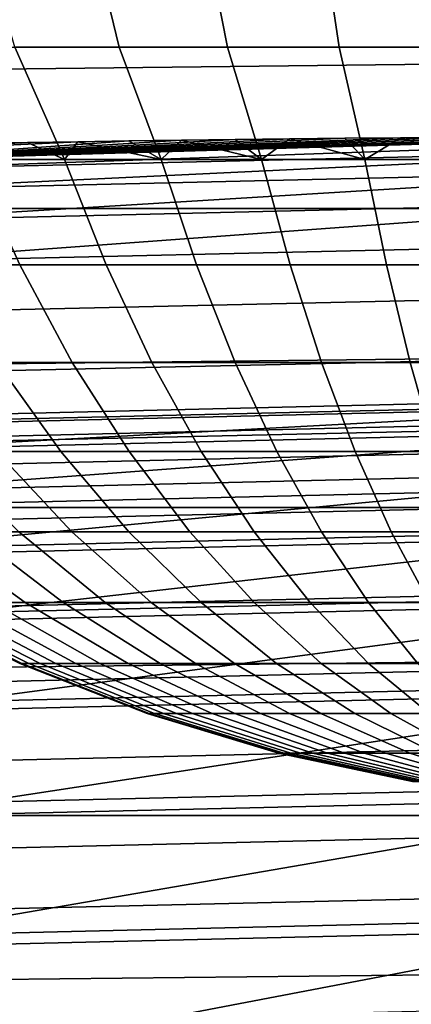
# Model space of a CAD drawing. Header units: metres. Extents: x -109 to 109, y -342 to 66.
# Tile 338 of 512: x -0.811 to -0.334, y 20.26 to 21.461. Entities that reach past the tile are written whole.
import ezdxf

# ---------------------------------------------------------------- set-up
doc = ezdxf.new("R2010")
doc.units = ezdxf.units.M
doc.layers.add('solid_K_24_62_16_000B91', color=7, linetype='CONTINUOUS')

msp = doc.modelspace()

# ---------------------------------------------------------------- linework, layer by layer
at = {"layer": 'solid_K_24_62_16_000B91'}
for points in [[(15.283257, 21.583902, 84.926178), (-15.283264, 21.583897, 84.926178), (-15.772194, 21.230322, 84.926178)], [(15.772186, 21.230328, 84.926178), (15.283257, 21.583902, 84.926178), (-15.772194, 21.230322, 84.926178)], [(-0.858079, 21.571323, -25.952951), (-0.724606, 21.571323, -25.88612), (-0.689579, 21.427015, -25.96245), (-0.816622, 21.427015, -26.02599)], [(-0.724606, 21.571323, -25.88612), (-0.585974, 21.571323, -25.83078), (-0.557637, 21.427015, -25.909836), (-0.689579, 21.427015, -25.96245)], [(-0.585974, 21.571323, -25.83078), (-0.44317, 21.571323, -25.787323), (-0.421732, 21.427015, -25.868523), (-0.557637, 21.427015, -25.909836)], [(-0.44317, 21.571323, -25.787323), (-0.297212, 21.571323, -25.75606), (-0.282831, 21.427015, -25.8388), (-0.421732, 21.427015, -25.868523)], [(-0.937862, 21.427015, -26.100002), (-0.816622, 21.427015, -26.02599), (-0.756462, 21.290215, -26.10218), (-0.869309, 21.290215, -26.169424)], [(-0.816622, 21.427015, -26.02599), (-0.689579, 21.427015, -25.96245), (-0.638447, 21.290215, -26.044487), (-0.756462, 21.290215, -26.10218)], [(-0.689579, 21.427015, -25.96245), (-0.557637, 21.427015, -25.909836), (-0.516071, 21.290215, -25.996737), (-0.638447, 21.290215, -26.044487)], [(-0.557637, 21.427015, -25.909836), (-0.421732, 21.427015, -25.868523), (-0.39017, 21.290215, -25.959253), (-0.516071, 21.290215, -25.996737)], [(-0.421732, 21.427015, -25.868523), (-0.282831, 21.427015, -25.8388), (-0.261604, 21.290215, -25.932297), (-0.39017, 21.290215, -25.959253)], [(-0.998438, 21.277843, -29.41346), (-1.014104, 21.288721, -29.262819), (0, 21.318186, -29.110363), (0, 21.312862, -29.262819)], [(-0.069706, 21.318127, -29.108812), (0, 21.318186, -29.110363), (-1.014104, 21.288721, -29.262819)], [(-0.139327, 21.317947, -29.104145), (-0.069706, 21.318127, -29.108812), (-1.014104, 21.288721, -29.262819)], [(-0.20888, 21.317652, -29.096359), (-0.139327, 21.317947, -29.104145), (-1.014104, 21.288721, -29.262819)], [(-0.277976, 21.317242, -29.085484), (-0.20888, 21.317652, -29.096359), (-1.014104, 21.288721, -29.262819)], [(-0.346566, 21.316725, -29.071526), (-0.277976, 21.317242, -29.085484), (-1.014104, 21.288721, -29.262819)], [(-0.261604, 21.290215, -29.067703), (-0.277976, 21.317242, -29.085484), (-0.346566, 21.316725, -29.071526)], [(-0.740101, 21.311872, -28.924976), (-0.677745, 21.31279, -28.956398), (-1.014104, 21.288721, -29.262819), (-1.173523, 21.291246, -28.956398)], [(-0.801392, 21.311054, -28.890709), (-0.740101, 21.311872, -28.924976), (-1.173523, 21.291246, -28.956398)], [(-0.861692, 21.310377, -28.853573), (-0.801392, 21.311054, -28.890709), (-1.173523, 21.291246, -28.956398)], [(-0.414544, 21.316107, -29.054504), (-0.346566, 21.316725, -29.071526), (-1.014104, 21.288721, -29.262819)], [(-0.481793, 21.315393, -29.034439), (-0.414544, 21.316107, -29.054504), (-1.014104, 21.288721, -29.262819)], [(-0.548257, 21.314594, -29.011337), (-0.481793, 21.315393, -29.034439), (-1.014104, 21.288721, -29.262819)], [(-0.613569, 21.313723, -28.985327), (-0.548257, 21.314594, -29.011337), (-1.014104, 21.288721, -29.262819)], [(-0.677745, 21.31279, -28.956398), (-0.613569, 21.313723, -28.985327), (-1.014104, 21.288721, -29.262819)], [(-0.998438, 21.277843, -29.41346), (0, 21.312862, -29.262819), (0, 21.301256, -29.41346)], [(-0.869309, 21.290215, -28.830576), (-0.756462, 21.290215, -28.89782), (-0.801392, 21.311054, -28.890709), (-0.861692, 21.310377, -28.853573)], [(-0.756462, 21.290215, -28.89782), (-0.740101, 21.311872, -28.924976), (-0.801392, 21.311054, -28.890709)], [(-0.756462, 21.290215, -28.89782), (-0.638447, 21.290215, -28.955513), (-0.740101, 21.311872, -28.924976)], [(-0.638447, 21.290215, -28.955513), (-0.677745, 21.31279, -28.956398), (-0.740101, 21.311872, -28.924976)], [(-0.638447, 21.290215, -28.955513), (-0.613569, 21.313723, -28.985327), (-0.677745, 21.31279, -28.956398)], [(-0.638447, 21.290215, -28.955513), (-0.516071, 21.290215, -29.003263), (-0.613569, 21.313723, -28.985327)], [(-0.516071, 21.290215, -29.003263), (-0.548257, 21.314594, -29.011337), (-0.613569, 21.313723, -28.985327)], [(-0.516071, 21.290215, -29.003263), (-0.481793, 21.315393, -29.034439), (-0.548257, 21.314594, -29.011337)], [(-0.516071, 21.290215, -29.003263), (-0.39017, 21.290215, -29.040747), (-0.481793, 21.315393, -29.034439)], [(-0.39017, 21.290215, -29.040747), (-0.414544, 21.316107, -29.054504), (-0.481793, 21.315393, -29.034439)], [(-0.39017, 21.290215, -29.040747), (-0.346566, 21.316725, -29.071526), (-0.414544, 21.316107, -29.054504)], [(-0.39017, 21.290215, -29.040747), (-0.261604, 21.290215, -29.067703), (-0.346566, 21.316725, -29.071526)], [(-0.998438, 21.277843, -29.41346), (0, 21.301256, -29.41346), (0, 21.300964, -29.415899), (-0.997279, 21.253145, -29.565153)], [(0, 21.300964, -29.415899), (0, 21.276531, -29.565153), (-0.997279, 21.253145, -29.565153)], [(-0.810894, 21.161873, -28.741165), (-0.70563, 21.161873, -28.80389), (-0.756462, 21.290215, -28.89782), (-0.869309, 21.290215, -28.830576)], [(-0.70563, 21.161873, -26.19611), (-0.810894, 21.161873, -26.258835), (-0.869309, 21.290215, -26.169424), (-0.756462, 21.290215, -26.10218)], [(-0.70563, 21.161873, -28.80389), (-0.595545, 21.161873, -28.857706), (-0.638447, 21.290215, -28.955513), (-0.756462, 21.290215, -28.89782)], [(-0.595545, 21.161873, -26.142294), (-0.70563, 21.161873, -26.19611), (-0.756462, 21.290215, -26.10218), (-0.638447, 21.290215, -26.044487)], [(-0.595545, 21.161873, -28.857706), (-0.481393, 21.161873, -28.90225), (-0.516071, 21.290215, -29.003263), (-0.638447, 21.290215, -28.955513)], [(-0.481393, 21.161873, -26.09775), (-0.595545, 21.161873, -26.142294), (-0.638447, 21.290215, -26.044487), (-0.516071, 21.290215, -25.996737)], [(-0.481393, 21.161873, -28.90225), (-0.363952, 21.161873, -28.937214), (-0.39017, 21.290215, -29.040747), (-0.516071, 21.290215, -29.003263)], [(-0.363952, 21.161873, -26.062786), (-0.481393, 21.161873, -26.09775), (-0.516071, 21.290215, -25.996737), (-0.39017, 21.290215, -25.959253)], [(-0.363952, 21.161873, -28.937214), (-0.244025, 21.161873, -28.962358), (-0.261604, 21.290215, -29.067703), (-0.39017, 21.290215, -29.040747)], [(-0.244025, 21.161873, -26.037642), (-0.363952, 21.161873, -26.062786), (-0.39017, 21.290215, -25.959253), (-0.261604, 21.290215, -25.932297)], [(-0.997279, 21.253145, -29.565153), (0, 21.276531, -29.565153), (0, 21.276062, -29.56741), (-0.995518, 21.215611, -29.714186)], [(0, 21.276062, -29.56741), (0, 21.238955, -29.714186), (-0.995518, 21.215611, -29.714186)], [(-0.995518, 21.215611, -29.714186), (0, 21.238955, -29.714186), (0, 21.23834, -29.716246), (-0.993167, 21.165514, -29.859468)], [(0, 21.23834, -29.716246), (0, 21.18807, -29.861326), (-0.993167, 21.165514, -29.859468)], [(15.772186, 21.230328, 84.926178), (-15.772194, 21.230322, 84.926178), (-16.252853, 20.86578, 84.926178)], [(16.252846, 20.865786, 84.926178), (15.772186, 21.230328, 84.926178), (-16.252853, 20.86578, 84.926178)], [(-0.993167, 21.165514, -29.859468), (0, 21.18807, -29.861326), (0, 21.125618, -30.001595), (-0.990244, 21.103218, -29.999943)], [(-0.838674, 21.042889, -28.577528), (-0.746828, 21.042889, -28.643105), (-0.810894, 21.161873, -28.741165), (-0.910619, 21.161873, -28.669964)], [(-0.746828, 21.042889, -26.356895), (-0.838674, 21.042889, -26.422472), (-0.910619, 21.161873, -26.330036), (-0.810894, 21.161873, -26.258835)], [(-0.746828, 21.042889, -28.643105), (-0.64988, 21.042889, -28.700874), (-0.70563, 21.161873, -28.80389), (-0.810894, 21.161873, -28.741165)], [(-0.64988, 21.042889, -26.299126), (-0.746828, 21.042889, -26.356895), (-0.810894, 21.161873, -26.258835), (-0.70563, 21.161873, -26.19611)], [(-0.64988, 21.042889, -28.700874), (-0.548493, 21.042889, -28.750439), (-0.595545, 21.161873, -28.857706), (-0.70563, 21.161873, -28.80389)], [(-0.548493, 21.042889, -26.249561), (-0.64988, 21.042889, -26.299126), (-0.70563, 21.161873, -26.19611), (-0.595545, 21.161873, -26.142294)], [(-0.548493, 21.042889, -28.750439), (-0.44336, 21.042889, -28.791462), (-0.481393, 21.161873, -28.90225), (-0.595545, 21.161873, -28.857706)], [(-0.44336, 21.042889, -26.208538), (-0.548493, 21.042889, -26.249561), (-0.595545, 21.161873, -26.142294), (-0.481393, 21.161873, -26.09775)], [(-0.44336, 21.042889, -28.791462), (-0.335197, 21.042889, -28.823664), (-0.363952, 21.161873, -28.937214), (-0.481393, 21.161873, -28.90225)], [(-0.335197, 21.042889, -26.176336), (-0.44336, 21.042889, -26.208538), (-0.481393, 21.161873, -26.09775), (-0.363952, 21.161873, -26.062786)], [(-0.335197, 21.042889, -28.823664), (-0.224745, 21.042889, -28.846823), (-0.244025, 21.161873, -28.962358), (-0.363952, 21.161873, -28.937214)], [(-0.224745, 21.042889, -26.153177), (-0.335197, 21.042889, -26.176336), (-0.363952, 21.161873, -26.062786), (-0.244025, 21.161873, -26.037642)], [(-0.990244, 21.103218, -29.999943), (0, 21.125618, -30.001595), (0, 21.051439, -30.136028), (-0.98677, 21.029179, -30.134586)], [(-0.98677, 21.029179, -30.134586), (0, 21.051439, -30.136028), (0, 20.966074, -30.263653), (-0.98277, 20.943937, -30.262415)], [(-0.839013, 20.93409, -28.411411), (-0.760884, 20.93409, -28.477583), (-0.838674, 21.042889, -28.577528), (-0.924791, 21.042889, -28.504591)], [(-0.760884, 20.93409, -26.522417), (-0.839013, 20.93409, -26.588589), (-0.924791, 21.042889, -26.495409), (-0.838674, 21.042889, -26.422472)], [(-0.760884, 20.93409, -28.477583), (-0.677557, 20.93409, -28.537079), (-0.746828, 21.042889, -28.643105), (-0.838674, 21.042889, -28.577528)], [(-0.677557, 20.93409, -26.462921), (-0.760884, 20.93409, -26.522417), (-0.838674, 21.042889, -26.422472), (-0.746828, 21.042889, -26.356895)], [(-0.677557, 20.93409, -28.537079), (-0.589602, 20.93409, -28.589489), (-0.64988, 21.042889, -28.700874), (-0.746828, 21.042889, -28.643105)], [(-0.589602, 20.93409, -26.410511), (-0.677557, 20.93409, -26.462921), (-0.746828, 21.042889, -26.356895), (-0.64988, 21.042889, -26.299126)], [(-0.589602, 20.93409, -28.589489), (-0.497618, 20.93409, -28.634457), (-0.548493, 21.042889, -28.750439), (-0.64988, 21.042889, -28.700874)], [(-0.497618, 20.93409, -26.365543), (-0.589602, 20.93409, -26.410511), (-0.64988, 21.042889, -26.299126), (-0.548493, 21.042889, -26.249561)], [(-0.497618, 20.93409, -28.634457), (-0.402236, 20.93409, -28.671675), (-0.44336, 21.042889, -28.791462), (-0.548493, 21.042889, -28.750439)], [(-0.402236, 20.93409, -26.328325), (-0.497618, 20.93409, -26.365543), (-0.548493, 21.042889, -26.249561), (-0.44336, 21.042889, -26.208538)], [(-0.402236, 20.93409, -28.671675), (-0.304106, 20.93409, -28.70089), (-0.335197, 21.042889, -28.823664), (-0.44336, 21.042889, -28.791462)], [(-0.304106, 20.93409, -26.29911), (-0.402236, 20.93409, -26.328325), (-0.44336, 21.042889, -26.208538), (-0.335197, 21.042889, -26.176336)], [(-0.304106, 20.93409, -28.70089), (-0.203899, 20.93409, -28.721899), (-0.224745, 21.042889, -28.846823), (-0.335197, 21.042889, -28.823664)], [(-0.203899, 20.93409, -26.278101), (-0.304106, 20.93409, -26.29911), (-0.335197, 21.042889, -26.176336), (-0.224745, 21.042889, -26.153177)], [(0.268949, 20.998278, -44.640511), (0, 21, -63), (-0.99922, 20.976213, -63), (0, 21, -44.650002)], [(0, 20.990211, -63.279659), (-0.998755, 20.966436, -63.279659), (-0.99922, 20.976213, -63), (0, 21, -63)], [(0, 21, -37.150002), (0, 21, -44.650002), (-0.99922, 20.976213, -63)], [(-0.99922, 20.976213, -33), (0, 21, -33), (0, 21, -37.150002), (-0.99922, 20.976213, -63)], [(-0.998895, 20.969391, -32.834843), (0, 20.99317, -32.834843), (0, 21, -33), (-0.99922, 20.976213, -33)], [(-0.997921, 20.94894, -32.670647), (0, 20.972696, -32.670647), (0, 20.99317, -32.834843), (-0.998895, 20.969391, -32.834843)], [(-0.998755, 20.966436, -63.279659), (0, 20.990211, -63.279659), (0, 20.989809, -63.285358), (-0.99732, 20.936314, -63.563889)], [(0, 20.989809, -63.285358), (0, 20.960054, -63.563889), (-0.99732, 20.936314, -63.563889)], [(-0.996304, 20.915003, -32.508709), (0, 20.938719, -32.508709), (0, 20.972696, -32.670647), (-0.997921, 20.94894, -32.670647)], [(-0.99732, 20.936314, -63.563889), (0, 20.960054, -63.563889), (0, 20.959286, -63.56926), (-0.994922, 20.885994, -63.845238)], [(0, 20.959286, -63.56926), (0, 20.909678, -63.845238), (-0.994922, 20.885994, -63.845238)], [(-0.98277, 20.943937, -30.262415), (0, 20.966074, -30.263653), (0, 20.871052, -30.382496), (-0.978273, 20.848112, -30.382496)], [(-0.994056, 20.867811, -32.350132), (0, 20.891474, -32.350132), (0, 20.938719, -32.508709), (-0.996304, 20.915003, -32.508709)], [(-0.81188, 20.836231, -28.247389), (-0.747388, 20.836231, -28.31188), (-0.839013, 20.93409, -28.411411), (-0.911411, 20.93409, -28.339014)], [(-0.747388, 20.836231, -26.68812), (-0.81188, 20.836231, -26.752611), (-0.911411, 20.93409, -26.660986), (-0.839013, 20.93409, -26.588589)], [(-0.747388, 20.836231, -28.31188), (-0.677791, 20.836231, -28.370825), (-0.760884, 20.93409, -28.477583), (-0.839013, 20.93409, -28.411411)], [(-0.677791, 20.836231, -26.629175), (-0.747388, 20.836231, -26.68812), (-0.839013, 20.93409, -26.588589), (-0.760884, 20.93409, -26.522417)], [(-0.677791, 20.836231, -28.370825), (-0.603564, 20.836231, -28.423822), (-0.677557, 20.93409, -28.537079), (-0.760884, 20.93409, -28.477583)], [(-0.603564, 20.836231, -26.576178), (-0.677791, 20.836231, -26.629175), (-0.760884, 20.93409, -26.522417), (-0.677557, 20.93409, -26.462921)], [(-0.603564, 20.836231, -28.423822), (-0.525213, 20.836231, -28.470509), (-0.589602, 20.93409, -28.589489), (-0.677557, 20.93409, -28.537079)], [(-0.525213, 20.836231, -26.529491), (-0.603564, 20.836231, -26.576178), (-0.677557, 20.93409, -26.462921), (-0.589602, 20.93409, -26.410511)], [(-0.525213, 20.836231, -28.470509), (-0.443276, 20.836231, -28.510567), (-0.497618, 20.93409, -28.634457), (-0.589602, 20.93409, -28.589489)], [(-0.443276, 20.836231, -26.489433), (-0.525213, 20.836231, -26.529491), (-0.589602, 20.93409, -26.410511), (-0.497618, 20.93409, -26.365543)], [(-0.443276, 20.836231, -28.510567), (-0.35831, 20.836231, -28.54372), (-0.402236, 20.93409, -28.671675), (-0.497618, 20.93409, -28.634457)], [(-0.35831, 20.836231, -26.45628), (-0.443276, 20.836231, -26.489433), (-0.497618, 20.93409, -26.365543), (-0.402236, 20.93409, -26.328325)], [(-0.35831, 20.836231, -28.54372), (-0.270896, 20.836231, -28.569744), (-0.304106, 20.93409, -28.70089), (-0.402236, 20.93409, -28.671675)], [(-0.270896, 20.836231, -26.430256), (-0.35831, 20.836231, -26.45628), (-0.402236, 20.93409, -26.328325), (-0.304106, 20.93409, -26.29911)], [(-0.994922, 20.885994, -63.845238), (0, 20.909678, -63.845238), (0, 20.908588, -63.850262), (-0.991576, 20.815733, -64.122269)], [(0, 20.908588, -63.850262), (0, 20.839336, -64.122269), (-0.991576, 20.815733, -64.122269)], [(-0.991192, 20.807686, -32.196003), (0, 20.831282, -32.196003), (0, 20.891474, -32.350132), (-0.994056, 20.867811, -32.350132)], [(16.252846, 20.865786, 84.926178), (-16.252853, 20.86578, 84.926178), (-16.725183, 20.490314, 84.926178)], [(16.725176, 20.490322, 84.926178), (16.252846, 20.865786, 84.926178), (-16.725183, 20.490314, 84.926178)], [(-0.978273, 20.848112, -30.382496), (0, 20.871052, -30.382496), (0, 20.765226, -30.493958), (-0.973313, 20.742403, -30.493958)], [(-0.991576, 20.815733, -64.122269), (0, 20.839336, -64.122269), (0, 20.837973, -64.12693), (-0.987296, 20.725891, -64.393578)], [(0, 20.837973, -64.12693), (0, 20.749393, -64.393578), (-0.987296, 20.725891, -64.393578)], [(-0.987732, 20.735041, -32.047379), (0, 20.758554, -32.047379), (0, 20.831282, -32.196003), (-0.991192, 20.807686, -32.196003)], [(-0.844767, 20.75, -27.957165), (-0.804129, 20.75, -28.025364), (-0.923823, 20.836231, -28.103563), (-0.970509, 20.836231, -28.025213)], [(-0.804129, 20.75, -26.974636), (-0.844767, 20.75, -27.042835), (-0.970509, 20.836231, -26.974787), (-0.923823, 20.836231, -26.896437)], [(-0.804129, 20.75, -28.025364), (-0.757998, 20.75, -28.089973), (-0.870826, 20.836231, -28.177792), (-0.923823, 20.836231, -28.103563)], [(-0.757998, 20.75, -26.910027), (-0.804129, 20.75, -26.974636), (-0.923823, 20.836231, -26.896437), (-0.870826, 20.836231, -26.822208)], [(-0.757998, 20.75, -28.089973), (-0.70669, 20.75, -28.150555), (-0.81188, 20.836231, -28.247389), (-0.870826, 20.836231, -28.177792)], [(-0.70669, 20.75, -26.849445), (-0.757998, 20.75, -26.910027), (-0.870826, 20.836231, -26.822208), (-0.81188, 20.836231, -26.752611)], [(-0.70669, 20.75, -28.150555), (-0.650554, 20.75, -28.20669), (-0.747388, 20.836231, -28.31188), (-0.81188, 20.836231, -28.247389)], [(-0.650554, 20.75, -26.79331), (-0.70669, 20.75, -26.849445), (-0.81188, 20.836231, -26.752611), (-0.747388, 20.836231, -26.68812)], [(-0.650554, 20.75, -28.20669), (-0.589974, 20.75, -28.257999), (-0.677791, 20.836231, -28.370825), (-0.747388, 20.836231, -28.31188)], [(-0.589974, 20.75, -26.742001), (-0.650554, 20.75, -26.79331), (-0.747388, 20.836231, -26.68812), (-0.677791, 20.836231, -26.629175)], [(-0.589974, 20.75, -28.257999), (-0.525364, 20.75, -28.304129), (-0.603564, 20.836231, -28.423822), (-0.677791, 20.836231, -28.370825)], [(-0.525364, 20.75, -26.695871), (-0.589974, 20.75, -26.742001), (-0.677791, 20.836231, -26.629175), (-0.603564, 20.836231, -26.576178)], [(-0.525364, 20.75, -28.304129), (-0.457165, 20.75, -28.344767), (-0.525213, 20.836231, -28.470509), (-0.603564, 20.836231, -28.423822)], [(-0.457165, 20.75, -26.655233), (-0.525364, 20.75, -26.695871), (-0.603564, 20.836231, -26.576178), (-0.525213, 20.836231, -26.529491)], [(-0.457165, 20.75, -28.344767), (-0.385843, 20.75, -28.379635), (-0.443276, 20.836231, -28.510567), (-0.525213, 20.836231, -28.470509)], [(-0.385843, 20.75, -26.620365), (-0.457165, 20.75, -26.655233), (-0.525213, 20.836231, -26.529491), (-0.443276, 20.836231, -26.489433)], [(-0.385843, 20.75, -28.379635), (-0.311886, 20.75, -28.408493), (-0.35831, 20.836231, -28.54372), (-0.443276, 20.836231, -28.510567)], [(-0.311886, 20.75, -26.591507), (-0.385843, 20.75, -26.620365), (-0.443276, 20.836231, -26.489433), (-0.35831, 20.836231, -26.45628)], [(-0.311886, 20.75, -28.408493), (-0.235798, 20.75, -28.431145), (-0.270896, 20.836231, -28.569744), (-0.35831, 20.836231, -28.54372)], [(-0.235798, 20.75, -26.568855), (-0.311886, 20.75, -26.591507), (-0.35831, 20.836231, -26.45628), (-0.270896, 20.836231, -26.430256)], [(-0.973313, 20.742403, -30.493958), (0, 20.765226, -30.493958), (0, 20.65028, -30.595985), (-0.967925, 20.627583, -30.595985)], [(-0.983699, 20.650373, -31.905273), (0, 20.67379, -31.905273), (0, 20.758554, -32.047379), (-0.987732, 20.735041, -32.047379)], [(-0.987296, 20.725891, -64.393578), (0, 20.749393, -64.393578), (0, 20.747799, -64.397858), (-0.982105, 20.616926, -64.657761)], [(0, 20.747799, -64.397858), (0, 20.640306, -64.657761), (-0.982105, 20.616926, -64.657761)], [(-0.810868, 20.675995, -27.5), (-0.808098, 20.675995, -27.566961), (-0.957256, 20.75, -27.579321), (-0.960537, 20.75, -27.5)], [(-0.808098, 20.675995, -27.433039), (-0.810868, 20.675995, -27.5), (-0.960537, 20.75, -27.5), (-0.957256, 20.75, -27.420679)], [(-0.808098, 20.675995, -27.566961), (-0.799808, 20.675995, -27.633465), (-0.947436, 20.75, -27.658098), (-0.957256, 20.75, -27.579321)], [(-0.799808, 20.675995, -27.366535), (-0.808098, 20.675995, -27.433039), (-0.957256, 20.75, -27.420679), (-0.947436, 20.75, -27.341902)], [(-0.799808, 20.675995, -27.633465), (-0.786055, 20.675995, -27.699057), (-0.931145, 20.75, -27.735798), (-0.947436, 20.75, -27.658098)], [(-0.786055, 20.675995, -27.300943), (-0.799808, 20.675995, -27.366535), (-0.947436, 20.75, -27.341902), (-0.931145, 20.75, -27.264202)], [(-0.786055, 20.675995, -27.699057), (-0.766933, 20.675995, -27.763288), (-0.908492, 20.75, -27.811886), (-0.931145, 20.75, -27.735798)], [(-0.766933, 20.675995, -27.236712), (-0.786055, 20.675995, -27.300943), (-0.931145, 20.75, -27.264202), (-0.908492, 20.75, -27.188114)], [(-0.766933, 20.675995, -27.763288), (-0.742571, 20.675995, -27.825722), (-0.879634, 20.75, -27.885843), (-0.908492, 20.75, -27.811886)], [(-0.742571, 20.675995, -27.174278), (-0.766933, 20.675995, -27.236712), (-0.908492, 20.75, -27.188114), (-0.879634, 20.75, -27.114157)], [(-0.742571, 20.675995, -27.825722), (-0.713137, 20.675995, -27.885931), (-0.844767, 20.75, -27.957165), (-0.879634, 20.75, -27.885843)], [(-0.713137, 20.675995, -27.114069), (-0.742571, 20.675995, -27.174278), (-0.879634, 20.75, -27.114157), (-0.844767, 20.75, -27.042835)], [(-0.713137, 20.675995, -27.885931), (-0.678831, 20.675995, -27.943502), (-0.804129, 20.75, -28.025364), (-0.844767, 20.75, -27.957165)], [(-0.678831, 20.675995, -27.056498), (-0.713137, 20.675995, -27.114069), (-0.844767, 20.75, -27.042835), (-0.804129, 20.75, -26.974636)], [(-0.678831, 20.675995, -27.943502), (-0.639888, 20.675995, -27.998045), (-0.757998, 20.75, -28.089973), (-0.804129, 20.75, -28.025364)], [(-0.639888, 20.675995, -27.001955), (-0.678831, 20.675995, -27.056498), (-0.804129, 20.75, -26.974636), (-0.757998, 20.75, -26.910027)], [(-0.639888, 20.675995, -27.998045), (-0.596575, 20.675995, -28.049185), (-0.70669, 20.75, -28.150555), (-0.757998, 20.75, -28.089973)], [(-0.596575, 20.675995, -26.950815), (-0.639888, 20.675995, -27.001955), (-0.757998, 20.75, -26.910027), (-0.70669, 20.75, -26.849445)], [(-0.596575, 20.675995, -28.049185), (-0.549186, 20.675995, -28.096575), (-0.650554, 20.75, -28.20669), (-0.70669, 20.75, -28.150555)], [(-0.549186, 20.675995, -26.903425), (-0.596575, 20.675995, -26.950815), (-0.70669, 20.75, -26.849445), (-0.650554, 20.75, -26.79331)], [(-0.549186, 20.675995, -28.096575), (-0.498045, 20.675995, -28.139889), (-0.589974, 20.75, -28.257999), (-0.650554, 20.75, -28.20669)], [(-0.498045, 20.675995, -26.860111), (-0.549186, 20.675995, -26.903425), (-0.650554, 20.75, -26.79331), (-0.589974, 20.75, -26.742001)], [(-0.498045, 20.675995, -28.139889), (-0.443503, 20.675995, -28.178831), (-0.525364, 20.75, -28.304129), (-0.589974, 20.75, -28.257999)], [(-0.443503, 20.675995, -26.821169), (-0.498045, 20.675995, -26.860111), (-0.589974, 20.75, -26.742001), (-0.525364, 20.75, -26.695871)], [(-0.443503, 20.675995, -28.178831), (-0.38593, 20.675995, -28.213137), (-0.457165, 20.75, -28.344767), (-0.525364, 20.75, -28.304129)], [(-0.38593, 20.675995, -26.786863), (-0.443503, 20.675995, -26.821169), (-0.525364, 20.75, -26.695871), (-0.457165, 20.75, -26.655233)], [(-0.38593, 20.675995, -28.213137), (-0.325722, 20.675995, -28.242571), (-0.385843, 20.75, -28.379635), (-0.457165, 20.75, -28.344767)], [(-0.325722, 20.675995, -26.757429), (-0.38593, 20.675995, -26.786863), (-0.457165, 20.75, -26.655233), (-0.385843, 20.75, -26.620365)], [(-0.325722, 20.675995, -28.242571), (-0.263288, 20.675995, -28.266933), (-0.311886, 20.75, -28.408493), (-0.385843, 20.75, -28.379635)], [(-0.263288, 20.675995, -26.733067), (-0.325722, 20.675995, -26.757429), (-0.385843, 20.75, -26.620365), (-0.311886, 20.75, -26.591507)], [(-0.97912, 20.554262, -31.770662), (0, 20.57757, -31.770662), (0, 20.67379, -31.905273), (-0.983699, 20.650373, -31.905273)], [(-0.655547, 20.614731, -27.5), (-0.653308, 20.614731, -27.554134), (-0.808098, 20.675995, -27.566961), (-0.810868, 20.675995, -27.5)], [(-0.653308, 20.614731, -27.445866), (-0.655547, 20.614731, -27.5), (-0.810868, 20.675995, -27.5), (-0.808098, 20.675995, -27.433039)], [(-0.653308, 20.614731, -27.554134), (-0.646606, 20.614731, -27.607899), (-0.799808, 20.675995, -27.633465), (-0.808098, 20.675995, -27.566961)], [(-0.646606, 20.614731, -27.392101), (-0.653308, 20.614731, -27.445866), (-0.808098, 20.675995, -27.433039), (-0.799808, 20.675995, -27.366535)], [(-0.646606, 20.614731, -27.607899), (-0.635488, 20.614731, -27.660927), (-0.786055, 20.675995, -27.699057), (-0.799808, 20.675995, -27.633465)], [(-0.635488, 20.614731, -27.339073), (-0.646606, 20.614731, -27.392101), (-0.799808, 20.675995, -27.366535), (-0.786055, 20.675995, -27.300943)], [(-0.635488, 20.614731, -27.660927), (-0.620028, 20.614731, -27.712856), (-0.766933, 20.675995, -27.763288), (-0.786055, 20.675995, -27.699057)], [(-0.620028, 20.614731, -27.287144), (-0.635488, 20.614731, -27.339073), (-0.786055, 20.675995, -27.300943), (-0.766933, 20.675995, -27.236712)], [(-0.620028, 20.614731, -27.712856), (-0.600333, 20.614731, -27.76333), (-0.742571, 20.675995, -27.825722), (-0.766933, 20.675995, -27.763288)], [(-0.600333, 20.614731, -27.23667), (-0.620028, 20.614731, -27.287144), (-0.766933, 20.675995, -27.236712), (-0.742571, 20.675995, -27.174278)], [(-0.600333, 20.614731, -27.76333), (-0.576536, 20.614731, -27.812006), (-0.713137, 20.675995, -27.885931), (-0.742571, 20.675995, -27.825722)], [(-0.576536, 20.614731, -27.187994), (-0.600333, 20.614731, -27.23667), (-0.742571, 20.675995, -27.174278), (-0.713137, 20.675995, -27.114069)], [(-0.576536, 20.614731, -27.812006), (-0.548802, 20.614731, -27.858551), (-0.678831, 20.675995, -27.943502), (-0.713137, 20.675995, -27.885931)], [(-0.548802, 20.614731, -27.141449), (-0.576536, 20.614731, -27.187994), (-0.713137, 20.675995, -27.114069), (-0.678831, 20.675995, -27.056498)], [(-0.548802, 20.614731, -27.858551), (-0.517319, 20.614731, -27.902645), (-0.639888, 20.675995, -27.998045), (-0.678831, 20.675995, -27.943502)], [(-0.517319, 20.614731, -27.097355), (-0.548802, 20.614731, -27.141449), (-0.678831, 20.675995, -27.056498), (-0.639888, 20.675995, -27.001955)], [(-0.517319, 20.614731, -27.902645), (-0.482302, 20.614731, -27.943991), (-0.596575, 20.675995, -28.049185), (-0.639888, 20.675995, -27.998045)], [(-0.482302, 20.614731, -27.056009), (-0.517319, 20.614731, -27.097355), (-0.639888, 20.675995, -27.001955), (-0.596575, 20.675995, -26.950815)], [(-0.482302, 20.614731, -27.943991), (-0.44399, 20.614731, -27.982302), (-0.549186, 20.675995, -28.096575), (-0.596575, 20.675995, -28.049185)], [(-0.44399, 20.614731, -27.017698), (-0.482302, 20.614731, -27.056009), (-0.596575, 20.675995, -26.950815), (-0.549186, 20.675995, -26.903425)], [(-0.44399, 20.614731, -27.982302), (-0.402645, 20.614731, -28.017319), (-0.498045, 20.675995, -28.139889), (-0.549186, 20.675995, -28.096575)], [(-0.402645, 20.614731, -26.982681), (-0.44399, 20.614731, -27.017698), (-0.549186, 20.675995, -26.903425), (-0.498045, 20.675995, -26.860111)], [(-0.402645, 20.614731, -28.017319), (-0.35855, 20.614731, -28.048801), (-0.443503, 20.675995, -28.178831), (-0.498045, 20.675995, -28.139889)], [(-0.35855, 20.614731, -26.951199), (-0.402645, 20.614731, -26.982681), (-0.498045, 20.675995, -26.860111), (-0.443503, 20.675995, -26.821169)], [(-0.35855, 20.614731, -28.048801), (-0.312006, 20.614731, -28.076536), (-0.38593, 20.675995, -28.213137), (-0.443503, 20.675995, -28.178831)], [(-0.312006, 20.614731, -26.923464), (-0.35855, 20.614731, -26.951199), (-0.443503, 20.675995, -26.821169), (-0.38593, 20.675995, -26.786863)], [(-0.312006, 20.614731, -28.076536), (-0.26333, 20.614731, -28.100332), (-0.325722, 20.675995, -28.242571), (-0.38593, 20.675995, -28.213137)], [(-0.26333, 20.614731, -26.899668), (-0.312006, 20.614731, -26.923464), (-0.38593, 20.675995, -26.786863), (-0.325722, 20.675995, -26.757429)], [(-0.967925, 20.627583, -30.595985), (0, 20.65028, -30.595985), (0, 20.527048, -30.687834), (-0.962149, 20.504486, -30.687834)], [(-0.982105, 20.616926, -64.657761), (0, 20.640306, -64.657761), (0, 20.638529, -64.661659), (-0.97603, 20.489397, -64.913483)], [(0, 20.638529, -64.661659), (0, 20.51263, -64.913483), (-0.97603, 20.489397, -64.913483)], [(-0.495658, 20.566635, -27.5), (-0.493965, 20.566635, -27.540932), (-0.653308, 20.614731, -27.554134), (-0.655547, 20.614731, -27.5)], [(-0.493965, 20.566635, -27.459068), (-0.495658, 20.566635, -27.5), (-0.655547, 20.614731, -27.5), (-0.653308, 20.614731, -27.445866)], [(-0.493965, 20.566635, -27.540932), (-0.488898, 20.566635, -27.581583), (-0.646606, 20.614731, -27.607899), (-0.653308, 20.614731, -27.554134)], [(-0.488898, 20.566635, -27.418417), (-0.493965, 20.566635, -27.459068), (-0.653308, 20.614731, -27.445866), (-0.646606, 20.614731, -27.392101)], [(-0.488898, 20.566635, -27.581583), (-0.480491, 20.566635, -27.621677), (-0.635488, 20.614731, -27.660927), (-0.646606, 20.614731, -27.607899)], [(-0.480491, 20.566635, -27.378323), (-0.488898, 20.566635, -27.418417), (-0.646606, 20.614731, -27.392101), (-0.635488, 20.614731, -27.339073)], [(-0.480491, 20.566635, -27.621677), (-0.468802, 20.566635, -27.66094), (-0.620028, 20.614731, -27.712856), (-0.635488, 20.614731, -27.660927)], [(-0.468802, 20.566635, -27.33906), (-0.480491, 20.566635, -27.378323), (-0.635488, 20.614731, -27.339073), (-0.620028, 20.614731, -27.287144)], [(-0.468802, 20.566635, -27.66094), (-0.45391, 20.566635, -27.699104), (-0.600333, 20.614731, -27.76333), (-0.620028, 20.614731, -27.712856)], [(-0.45391, 20.566635, -27.300896), (-0.468802, 20.566635, -27.33906), (-0.620028, 20.614731, -27.287144), (-0.600333, 20.614731, -27.23667)], [(-0.45391, 20.566635, -27.699104), (-0.435918, 20.566635, -27.735907), (-0.576536, 20.614731, -27.812006), (-0.600333, 20.614731, -27.76333)], [(-0.435918, 20.566635, -27.264093), (-0.45391, 20.566635, -27.300896), (-0.600333, 20.614731, -27.23667), (-0.576536, 20.614731, -27.187994)], [(-0.435918, 20.566635, -27.735907), (-0.414948, 20.566635, -27.771099), (-0.548802, 20.614731, -27.858551), (-0.576536, 20.614731, -27.812006)], [(-0.414948, 20.566635, -27.228901), (-0.435918, 20.566635, -27.264093), (-0.576536, 20.614731, -27.187994), (-0.548802, 20.614731, -27.141449)], [(-0.414948, 20.566635, -27.771099), (-0.391144, 20.566635, -27.80444), (-0.517319, 20.614731, -27.902645), (-0.548802, 20.614731, -27.858551)], [(-0.391144, 20.566635, -27.19556), (-0.414948, 20.566635, -27.228901), (-0.548802, 20.614731, -27.141449), (-0.517319, 20.614731, -27.097355)], [(-0.391144, 20.566635, -27.80444), (-0.364667, 20.566635, -27.835699), (-0.482302, 20.614731, -27.943991), (-0.517319, 20.614731, -27.902645)], [(-0.364667, 20.566635, -27.164301), (-0.391144, 20.566635, -27.19556), (-0.517319, 20.614731, -27.097355), (-0.482302, 20.614731, -27.056009)], [(-0.364667, 20.566635, -27.835699), (-0.3357, 20.566635, -27.864668), (-0.44399, 20.614731, -27.982302), (-0.482302, 20.614731, -27.943991)], [(-0.3357, 20.566635, -27.135332), (-0.364667, 20.566635, -27.164301), (-0.482302, 20.614731, -27.056009), (-0.44399, 20.614731, -27.017698)], [(-0.3357, 20.566635, -27.864668), (-0.304439, 20.566635, -27.891144), (-0.402645, 20.614731, -28.017319), (-0.44399, 20.614731, -27.982302)], [(-0.304439, 20.566635, -27.108856), (-0.3357, 20.566635, -27.135332), (-0.44399, 20.614731, -27.017698), (-0.402645, 20.614731, -26.982681)], [(-0.304439, 20.566635, -27.891144), (-0.271099, 20.566635, -27.914948), (-0.35855, 20.614731, -28.048801), (-0.402645, 20.614731, -28.017319)], [(-0.271099, 20.566635, -27.085052), (-0.304439, 20.566635, -27.108856), (-0.402645, 20.614731, -26.982681), (-0.35855, 20.614731, -26.951199)], [(-0.271099, 20.566635, -27.914948), (-0.235907, 20.566635, -27.935919), (-0.312006, 20.614731, -28.076536), (-0.35855, 20.614731, -28.048801)], [(-0.235907, 20.566635, -27.064081), (-0.271099, 20.566635, -27.085052), (-0.35855, 20.614731, -26.951199), (-0.312006, 20.614731, -26.923464)], [(-0.974028, 20.447365, -31.644464), (0, 20.470552, -31.644464), (0, 20.57757, -31.770662), (-0.97912, 20.554262, -31.770662)], [(-0.332314, 20.532045, -27.5), (-0.331179, 20.532045, -27.527443), (-0.493965, 20.566635, -27.540932), (-0.495658, 20.566635, -27.5)], [(-0.331179, 20.532045, -27.472557), (-0.332314, 20.532045, -27.5), (-0.495658, 20.566635, -27.5), (-0.493965, 20.566635, -27.459068)], [(-0.331179, 20.532045, -27.527443), (-0.327782, 20.532045, -27.554697), (-0.488898, 20.566635, -27.581583), (-0.493965, 20.566635, -27.540932)], [(-0.327782, 20.532045, -27.445303), (-0.331179, 20.532045, -27.472557), (-0.493965, 20.566635, -27.459068), (-0.488898, 20.566635, -27.418417)], [(-0.327782, 20.532045, -27.554697), (-0.322145, 20.532045, -27.581579), (-0.480491, 20.566635, -27.621677), (-0.488898, 20.566635, -27.581583)], [(-0.322145, 20.532045, -27.418421), (-0.327782, 20.532045, -27.445303), (-0.488898, 20.566635, -27.418417), (-0.480491, 20.566635, -27.378323)], [(-0.322145, 20.532045, -27.581579), (-0.314308, 20.532045, -27.607903), (-0.468802, 20.566635, -27.66094), (-0.480491, 20.566635, -27.621677)], [(-0.314308, 20.532045, -27.392097), (-0.322145, 20.532045, -27.418421), (-0.480491, 20.566635, -27.378323), (-0.468802, 20.566635, -27.33906)], [(-0.314308, 20.532045, -27.607903), (-0.304324, 20.532045, -27.63349), (-0.45391, 20.566635, -27.699104), (-0.468802, 20.566635, -27.66094)], [(-0.304324, 20.532045, -27.36651), (-0.314308, 20.532045, -27.392097), (-0.468802, 20.566635, -27.33906), (-0.45391, 20.566635, -27.300896)], [(-0.304324, 20.532045, -27.63349), (-0.292262, 20.532045, -27.658165), (-0.435918, 20.566635, -27.735907), (-0.45391, 20.566635, -27.699104)], [(-0.292262, 20.532045, -27.341835), (-0.304324, 20.532045, -27.36651), (-0.45391, 20.566635, -27.300896), (-0.435918, 20.566635, -27.264093)], [(-0.292262, 20.532045, -27.658165), (-0.278202, 20.532045, -27.681759), (-0.414948, 20.566635, -27.771099), (-0.435918, 20.566635, -27.735907)], [(-0.278202, 20.532045, -27.318241), (-0.292262, 20.532045, -27.341835), (-0.435918, 20.566635, -27.264093), (-0.414948, 20.566635, -27.228901)], [(-0.278202, 20.532045, -27.681759), (-0.262243, 20.532045, -27.704111), (-0.391144, 20.566635, -27.80444), (-0.414948, 20.566635, -27.771099)], [(-0.262243, 20.532045, -27.295889), (-0.278202, 20.532045, -27.318241), (-0.414948, 20.566635, -27.228901), (-0.391144, 20.566635, -27.19556)], [(-0.262243, 20.532045, -27.704111), (-0.244491, 20.532045, -27.725071), (-0.364667, 20.566635, -27.835699), (-0.391144, 20.566635, -27.80444)], [(-0.244491, 20.532045, -27.274929), (-0.262243, 20.532045, -27.295889), (-0.391144, 20.566635, -27.19556), (-0.364667, 20.566635, -27.164301)], [(-0.244491, 20.532045, -27.725071), (-0.22507, 20.532045, -27.744492), (-0.3357, 20.566635, -27.864668), (-0.364667, 20.566635, -27.835699)], [(-0.22507, 20.532045, -27.255508), (-0.244491, 20.532045, -27.274929), (-0.364667, 20.566635, -27.164301), (-0.3357, 20.566635, -27.135332)], [(-0.22507, 20.532045, -27.744492), (-0.204112, 20.532045, -27.762243), (-0.304439, 20.566635, -27.891144), (-0.3357, 20.566635, -27.864668)], [(-0.204112, 20.532045, -27.237757), (-0.22507, 20.532045, -27.255508), (-0.3357, 20.566635, -27.135332), (-0.304439, 20.566635, -27.108856)], [(-0.962149, 20.504486, -30.687834), (0, 20.527048, -30.687834), (0, 20.396429, -30.768835), (-0.956027, 20.374012, -30.768835)], [(-0.97603, 20.489397, -64.913483), (0, 20.51263, -64.913483), (0, 20.510715, -64.916992), (-0.969102, 20.34395, -65.159439)], [(0, 20.510715, -64.916992), (0, 20.36702, -65.159439), (-0.969102, 20.34395, -65.159439)], [(16.725176, 20.490322, 84.926178), (-16.725183, 20.490314, 84.926178), (-17.188755, 20.104267, 84.926178)], [(17.188747, 20.104275, 84.926178), (16.725176, 20.490322, 84.926178), (-17.188755, 20.104267, 84.926178)], [(-0.968457, 20.330414, -31.527544), (0, 20.353468, -31.527544), (0, 20.470552, -31.644464), (-0.974028, 20.447365, -31.644464)], [(-0.956027, 20.374012, -30.768835), (0, 20.396429, -30.768835), (0, 20.259377, -30.8384), (-0.949603, 20.23711, -30.8384)], [(-0.969102, 20.34395, -65.159439), (0, 20.36702, -65.159439), (0, 20.365015, -65.16256), (-0.961355, 20.181334, -65.394363)], [(0, 20.365015, -65.16256), (0, 20.204218, -65.394363), (-0.961355, 20.181334, -65.394363)], [(-0.962445, 20.20421, -31.420704), (0, 20.227119, -31.420704), (0, 20.353468, -31.527544), (-0.968457, 20.330414, -31.527544)]]:
    msp.add_3dface(points, dxfattribs=at)

doc.saveas('drawing.dxf')
